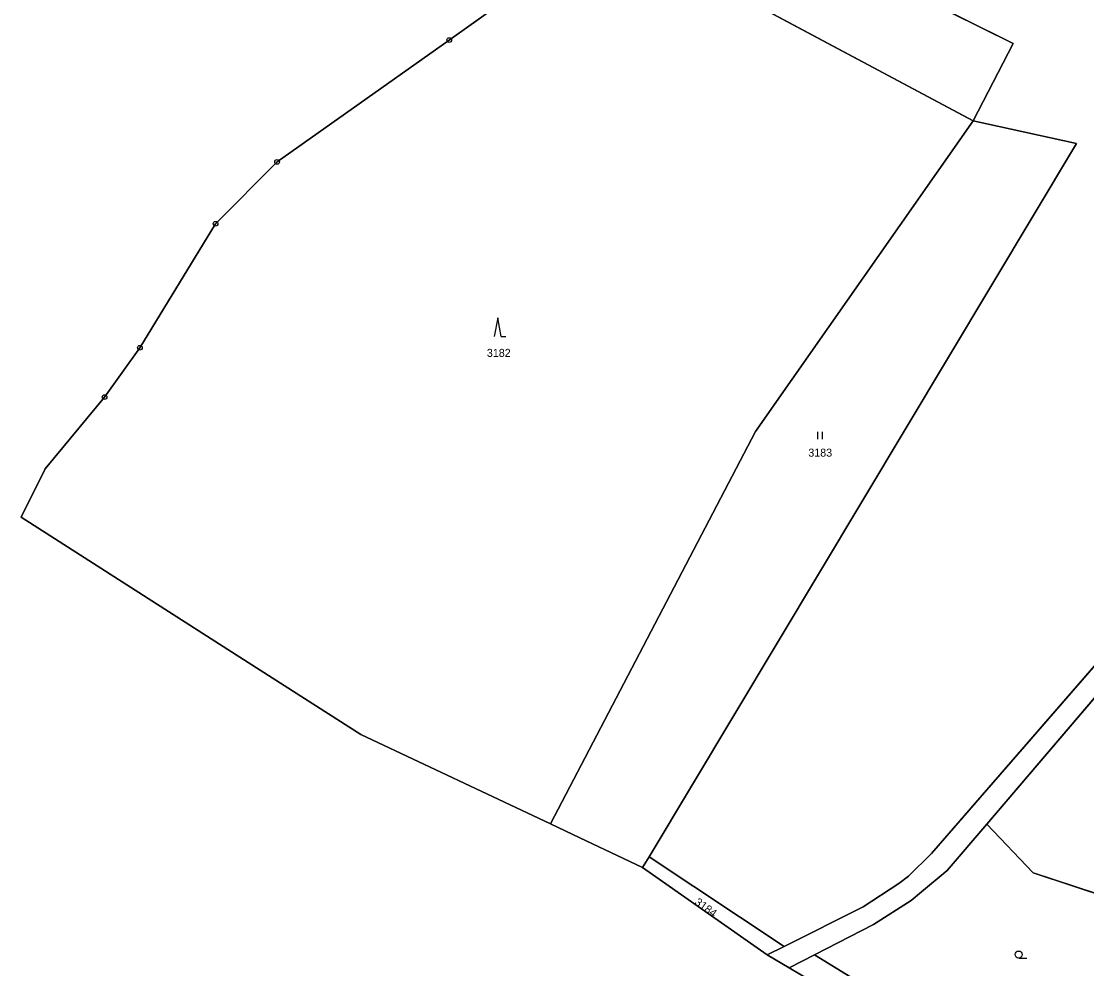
# Model space of a CAD drawing. Extents: x -689422 to -685210, y -987725 to -982160.
# Drawn here: x -688844.6 to -688618.2, y -985985 to -985783.7 of the extents above; entities that cross this region are included whole.
import ezdxf

# ---------------------------------------------------------------- set-up
doc = ezdxf.new("R2010")
doc.units = 0
for name, color, linetype in [('KN_Hranice obce', 7, 'Continuous'), ('KN_Hranice_katastrální území', 7, 'Continuous'), ('KN_Hranice_parcel', 7, 'Continuous'), ('KN_Parcelni cisla', 7, 'Continuous'), ('KN_Polygon parcely', 7, 'Continuous'), ('KN_POZEMKY_LESNI POZEMEK', 7, 'Continuous'), ('KN_POZEMKY_OSTATNI PLOCHA', 7, 'Continuous'), ('KN_POZEMKY_TTP', 7, 'Continuous'), ('KN_POZEMKY_ZAHRADA', 7, 'Continuous'), ('KN_VYUZITI_17_ostatni plocha_ostatni komunikace', 7, 'Continuous'), ('KN_Značky bodu BP', 7, 'Continuous'), ('KN_Značky kultur', 7, 'Continuous')]:
    doc.layers.add(name, color=color, linetype=linetype)

msp = doc.modelspace()

# ---------------------------------------------------------------- linework, layer by layer
at = {"layer": 'KN_Hranice obce'}
msp.add_lwpolyline([(-688719.74, -985763.51), (-688753.65, -985787.69), (-688790.22, -985813.59), (-688803.29, -985826.72), (-688819.38, -985853.06), (-688826.87, -985863.54), (-688839.49, -985878.83), (-688844.57, -985889.09), (-688800.67, -985917.17), (-688772.43, -985935.24), (-688732.14, -985954.23), (-688725.9, -985957.19), (-688716.62, -985961.59), (-688712.58, -985963.51), (-688686.1, -985982.07), (-688681.44, -985984.82), (-688671.35, -985990.78)], dxfattribs=at)
at = {"layer": 'KN_Hranice_katastrální území'}
msp.add_lwpolyline([(-688719.74, -985763.51), (-688753.65, -985787.69), (-688790.22, -985813.59), (-688803.29, -985826.72), (-688819.38, -985853.06), (-688826.87, -985863.54), (-688839.49, -985878.83), (-688844.57, -985889.09), (-688800.67, -985917.17), (-688772.43, -985935.24), (-688732.14, -985954.23), (-688725.9, -985957.19), (-688716.62, -985961.59), (-688712.58, -985963.51), (-688686.1, -985982.07), (-688681.44, -985984.82), (-688671.35, -985990.78)], dxfattribs=at)
at = {"layer": 'KN_Hranice_parcel'}
for p, q in [((-688719.74, -985763.51), (-688642.3, -985804.85)), ((-688639.44, -985954.31), (-688612.85, -985923.16)), ((-688732.14, -985954.23), (-688725.9, -985957.19)), ((-688647.83, -985964.13), (-688639.44, -985954.31)), ((-688725.9, -985957.19), (-688716.62, -985961.59)), ((-688716.62, -985961.59), (-688712.58, -985963.51)), ((-688712.58, -985963.51), (-688711.19, -985961.22)), ((-688711.19, -985961.22), (-688682.48, -985980.26)), ((-688712.58, -985963.51), (-688686.1, -985982.07)), ((-688665.66, -985971.85), (-688682.48, -985980.26)), ((-688682.48, -985980.26), (-688686.1, -985982.07)), ((-688686.1, -985982.07), (-688681.44, -985984.82)), ((-688681.44, -985984.82), (-688676.04, -985982.04))]:
    msp.add_line(p, q, dxfattribs=at)
for points in [[(-688706.72, -985752.18), (-688633.8, -985788.45), (-688642.3, -985804.85)], [(-688719.74, -985763.51), (-688753.65, -985787.69), (-688790.22, -985813.59), (-688803.29, -985826.72), (-688819.38, -985853.06), (-688826.87, -985863.54)], [(-688642.3, -985804.85), (-688688.58, -985870.89), (-688732.14, -985954.23)], [(-688642.3, -985804.85), (-688620.38, -985809.69), (-688711.19, -985961.22)], [(-688519.62, -985840.68), (-688530.64, -985850.74), (-688539.96, -985857.13), (-688559.94, -985872.04), (-688585.05, -985891.01), (-688610.44, -985913.66), (-688651.17, -985960.51), (-688656.07, -985965.37), (-688658.08, -985966.93), (-688665.66, -985971.85)], [(-688826.87, -985863.54), (-688839.49, -985878.83), (-688844.57, -985889.09), (-688800.67, -985917.17)], [(-688800.67, -985917.17), (-688772.43, -985935.24), (-688732.14, -985954.23)], [(-688639.44, -985954.31), (-688629.56, -985964.66), (-688611.45, -985970.61), (-688569.64, -985992.28), (-688544.08, -986032.11), (-688554.36, -986045.3), (-688537.94, -986077.22), (-688535.21, -986079.63), (-688537.73, -986082.6)], [(-688676.04, -985982.04), (-688663.51, -985975.6), (-688655.5, -985970.51), (-688653.28, -985968.7), (-688647.83, -985964.13)], [(-688676.04, -985982.04), (-688668.28, -985986.78), (-688621.27, -986015.48), (-688619.22, -986013.12)], [(-688681.44, -985984.82), (-688671.35, -985990.78), (-688651.63, -986002.42)]]:
    msp.add_lwpolyline(points, dxfattribs=at)
at = {"layer": 'KN_Polygon parcely'}
for points in [[(-688642.3, -985804.85), (-688620.38, -985809.69), (-688711.19, -985961.22), (-688682.48, -985980.26), (-688665.66, -985971.85), (-688658.08, -985966.93), (-688656.07, -985965.37), (-688651.17, -985960.51), (-688610.44, -985913.66), (-688585.05, -985891.01), (-688559.94, -985872.04), (-688539.96, -985857.13), (-688530.64, -985850.74), (-688519.62, -985840.68), (-688506.69, -985826.86), (-688605.33, -985786.18), (-688583.38, -985745.99), (-688565.72, -985711.78), (-688633.42, -985686.57), (-688642.78, -985687.9), (-688665.69, -985698.33), (-688671.74, -985704.92), (-688706.72, -985752.18), (-688633.8, -985788.45)], [(-688642.3, -985804.85), (-688633.8, -985788.45), (-688706.72, -985752.18), (-688719.74, -985763.51)], [(-688819.38, -985853.06), (-688826.87, -985863.54), (-688839.49, -985878.83), (-688844.57, -985889.09), (-688800.67, -985917.17), (-688772.43, -985935.24), (-688732.14, -985954.23), (-688688.58, -985870.89), (-688642.3, -985804.85), (-688719.74, -985763.51), (-688753.65, -985787.69), (-688790.22, -985813.59), (-688803.29, -985826.72)], [(-688712.58, -985963.51), (-688711.19, -985961.22), (-688620.38, -985809.69), (-688642.3, -985804.85), (-688688.58, -985870.89), (-688732.14, -985954.23), (-688725.9, -985957.19), (-688716.62, -985961.59)], [(-688595.12, -985944.03), (-688612.85, -985923.16), (-688639.44, -985954.31), (-688629.56, -985964.66), (-688611.45, -985970.61), (-688569.64, -985992.28), (-688544.08, -986032.11), (-688554.36, -986045.3), (-688537.94, -986077.22), (-688535.21, -986079.63), (-688537.73, -986082.6), (-688506.34, -986107.03), (-688477.14, -986057.8), (-688445.57, -986022.52), (-688462.38, -986007.69), (-688546.4, -985928.02), (-688562.72, -985945.7)], [(-688712.58, -985963.51), (-688686.1, -985982.07), (-688682.48, -985980.26), (-688711.19, -985961.22)], [(-688637.6, -986010.49), (-688627.06, -986017.03), (-688602.06, -986032.53), (-688593.06, -986021.97), (-688598.59, -986017.45), (-688596.49, -986014.88), (-688599.71, -986012.21), (-688598.24, -986010.42), (-688600.63, -986008.46), (-688601.55, -986009.58), (-688603.9, -986007.65), (-688612.87, -986018.33), (-688619.22, -986013.12), (-688621.27, -986015.48), (-688668.28, -985986.78), (-688676.04, -985982.04), (-688681.44, -985984.82), (-688671.35, -985990.78), (-688651.63, -986002.42), (-688643.27, -986007.62)]]:
    msp.add_lwpolyline(points, close=True, dxfattribs=at)
for points in [[(-688610.44, -985913.66), (-688651.17, -985960.51), (-688656.07, -985965.37), (-688658.08, -985966.93), (-688665.66, -985971.85), (-688682.48, -985980.26), (-688686.1, -985982.07), (-688681.44, -985984.82), (-688676.04, -985982.04), (-688663.51, -985975.6), (-688655.5, -985970.51), (-688653.28, -985968.7), (-688647.83, -985964.13), (-688639.44, -985954.31), (-688612.85, -985923.16)], [(-688569.64, -985992.28), (-688611.45, -985970.61), (-688629.56, -985964.66), (-688639.44, -985954.31), (-688647.83, -985964.13), (-688653.28, -985968.7), (-688655.5, -985970.51), (-688663.51, -985975.6), (-688676.04, -985982.04), (-688668.28, -985986.78)]]:
    msp.add_lwpolyline(points, dxfattribs=at)
at = {"layer": 'KN_POZEMKY_LESNI POZEMEK'}
for p, q in [((-688706.72, -985752.18), (-688633.8, -985788.45)), ((-688753.65, -985787.69), (-688719.74, -985763.51)), ((-688719.74, -985763.51), (-688642.3, -985804.85)), ((-688642.3, -985804.85), (-688719.74, -985763.51)), ((-688790.22, -985813.59), (-688753.65, -985787.69)), ((-688633.8, -985788.45), (-688642.3, -985804.85)), ((-688642.3, -985804.85), (-688688.58, -985870.89)), ((-688803.29, -985826.72), (-688790.22, -985813.59)), ((-688819.38, -985853.06), (-688803.29, -985826.72)), ((-688826.87, -985863.54), (-688819.38, -985853.06)), ((-688839.49, -985878.83), (-688826.87, -985863.54)), ((-688688.58, -985870.89), (-688732.14, -985954.23)), ((-688844.57, -985889.09), (-688839.49, -985878.83)), ((-688800.67, -985917.17), (-688844.57, -985889.09)), ((-688772.43, -985935.24), (-688800.67, -985917.17)), ((-688732.14, -985954.23), (-688772.43, -985935.24))]:
    msp.add_line(p, q, dxfattribs=at)
at = {"layer": 'KN_POZEMKY_OSTATNI PLOCHA'}
for p, q in [((-688651.17, -985960.51), (-688610.44, -985913.66)), ((-688612.85, -985923.16), (-688639.44, -985954.31)), ((-688639.44, -985954.31), (-688647.83, -985964.13)), ((-688712.58, -985963.51), (-688711.19, -985961.22)), ((-688711.19, -985961.22), (-688682.48, -985980.26)), ((-688656.07, -985965.37), (-688651.17, -985960.51)), ((-688686.1, -985982.07), (-688712.58, -985963.51)), ((-688647.83, -985964.13), (-688653.28, -985968.7)), ((-688665.66, -985971.85), (-688658.08, -985966.93)), ((-688658.08, -985966.93), (-688656.07, -985965.37)), ((-688653.28, -985968.7), (-688655.5, -985970.51)), ((-688655.5, -985970.51), (-688663.51, -985975.6)), ((-688682.48, -985980.26), (-688665.66, -985971.85)), ((-688663.51, -985975.6), (-688676.04, -985982.04)), ((-688682.48, -985980.26), (-688686.1, -985982.07)), ((-688686.1, -985982.07), (-688682.48, -985980.26)), ((-688681.44, -985984.82), (-688686.1, -985982.07)), ((-688681.44, -985984.82), (-688676.04, -985982.04)), ((-688676.04, -985982.04), (-688681.44, -985984.82)), ((-688676.04, -985982.04), (-688668.28, -985986.78)), ((-688671.35, -985990.78), (-688681.44, -985984.82))]:
    msp.add_line(p, q, dxfattribs=at)
at = {"layer": 'KN_POZEMKY_TTP'}
for p, q in [((-688633.8, -985788.45), (-688706.72, -985752.18)), ((-688642.3, -985804.85), (-688633.8, -985788.45)), ((-688688.58, -985870.89), (-688642.3, -985804.85)), ((-688620.38, -985809.69), (-688642.3, -985804.85)), ((-688642.3, -985804.85), (-688620.38, -985809.69)), ((-688711.19, -985961.22), (-688620.38, -985809.69)), ((-688620.38, -985809.69), (-688711.19, -985961.22)), ((-688732.14, -985954.23), (-688688.58, -985870.89)), ((-688610.44, -985913.66), (-688651.17, -985960.51)), ((-688639.44, -985954.31), (-688612.85, -985923.16)), ((-688725.9, -985957.19), (-688732.14, -985954.23)), ((-688629.56, -985964.66), (-688639.44, -985954.31)), ((-688716.62, -985961.59), (-688725.9, -985957.19)), ((-688712.58, -985963.51), (-688716.62, -985961.59)), ((-688711.19, -985961.22), (-688712.58, -985963.51)), ((-688682.48, -985980.26), (-688711.19, -985961.22)), ((-688651.17, -985960.51), (-688656.07, -985965.37)), ((-688611.45, -985970.61), (-688629.56, -985964.66)), ((-688658.08, -985966.93), (-688665.66, -985971.85)), ((-688656.07, -985965.37), (-688658.08, -985966.93)), ((-688665.66, -985971.85), (-688682.48, -985980.26))]:
    msp.add_line(p, q, dxfattribs=at)
at = {"layer": 'KN_POZEMKY_ZAHRADA'}
for p, q in [((-688647.83, -985964.13), (-688639.44, -985954.31)), ((-688639.44, -985954.31), (-688629.56, -985964.66)), ((-688653.28, -985968.7), (-688647.83, -985964.13)), ((-688629.56, -985964.66), (-688611.45, -985970.61)), ((-688655.5, -985970.51), (-688653.28, -985968.7)), ((-688663.51, -985975.6), (-688655.5, -985970.51)), ((-688676.04, -985982.04), (-688663.51, -985975.6)), ((-688668.28, -985986.78), (-688676.04, -985982.04))]:
    msp.add_line(p, q, dxfattribs=at)
at = {"layer": 'KN_VYUZITI_17_ostatni plocha_ostatni komunikace'}
for p, q in [((-688651.17, -985960.51), (-688610.44, -985913.66)), ((-688612.85, -985923.16), (-688639.44, -985954.31)), ((-688639.44, -985954.31), (-688647.83, -985964.13)), ((-688712.58, -985963.51), (-688711.19, -985961.22)), ((-688711.19, -985961.22), (-688682.48, -985980.26)), ((-688656.07, -985965.37), (-688651.17, -985960.51)), ((-688686.1, -985982.07), (-688712.58, -985963.51)), ((-688647.83, -985964.13), (-688653.28, -985968.7)), ((-688665.66, -985971.85), (-688658.08, -985966.93)), ((-688658.08, -985966.93), (-688656.07, -985965.37)), ((-688653.28, -985968.7), (-688655.5, -985970.51)), ((-688655.5, -985970.51), (-688663.51, -985975.6)), ((-688682.48, -985980.26), (-688665.66, -985971.85)), ((-688663.51, -985975.6), (-688676.04, -985982.04)), ((-688682.48, -985980.26), (-688686.1, -985982.07)), ((-688686.1, -985982.07), (-688682.48, -985980.26)), ((-688681.44, -985984.82), (-688686.1, -985982.07)), ((-688681.44, -985984.82), (-688676.04, -985982.04)), ((-688676.04, -985982.04), (-688681.44, -985984.82)), ((-688676.04, -985982.04), (-688668.28, -985986.78)), ((-688671.35, -985990.78), (-688681.44, -985984.82))]:
    msp.add_line(p, q, dxfattribs=at)
at = {"layer": 'KN_Značky bodu BP'}
for centre, radius in [((-688753.65, -985787.69), 0.5), ((-688753.65, -985787.69), 0.0303), ((-688790.22, -985813.59), 0.5), ((-688790.22, -985813.59), 0.0303), ((-688803.29, -985826.72), 0.5), ((-688803.29, -985826.72), 0.0303), ((-688819.38, -985853.06), 0.5), ((-688819.38, -985853.06), 0.0303), ((-688826.87, -985863.54), 0.5), ((-688826.87, -985863.54), 0.0303)]:
    msp.add_circle(centre, radius, dxfattribs=at)
at = {"layer": 'KN_Značky kultur'}
for p, q in [((-688743.34, -985846.71), (-688744.09, -985850.71)), ((-688742.59, -985850.71), (-688743.34, -985846.71)), ((-688742.59, -985850.71), (-688741.59, -985850.71)), ((-688675.35, -985872.46), (-688675.35, -985870.96)), ((-688674.35, -985872.46), (-688674.35, -985870.96)), ((-688632.64, -985982.76), (-688630.89, -985982.76))]:
    msp.add_line(p, q, dxfattribs=at)
msp.add_circle((-688632.64, -985982.01), 0.75, dxfattribs=at)

# ---------------------------------------------------------------- texts
at = {"layer": 'KN_Parcelni cisla'}
for s, p in [('3182', (-688745.64, -985855.01)), ('3183', (-688677.34, -985876.21))]:
    msp.add_text(s, height=1.7, dxfattribs=at).set_placement(p)
msp.add_text('3184', height=1.7, rotation=324, dxfattribs=at).set_placement((-688701.64, -985971.2))

doc.saveas('drawing.dxf')
